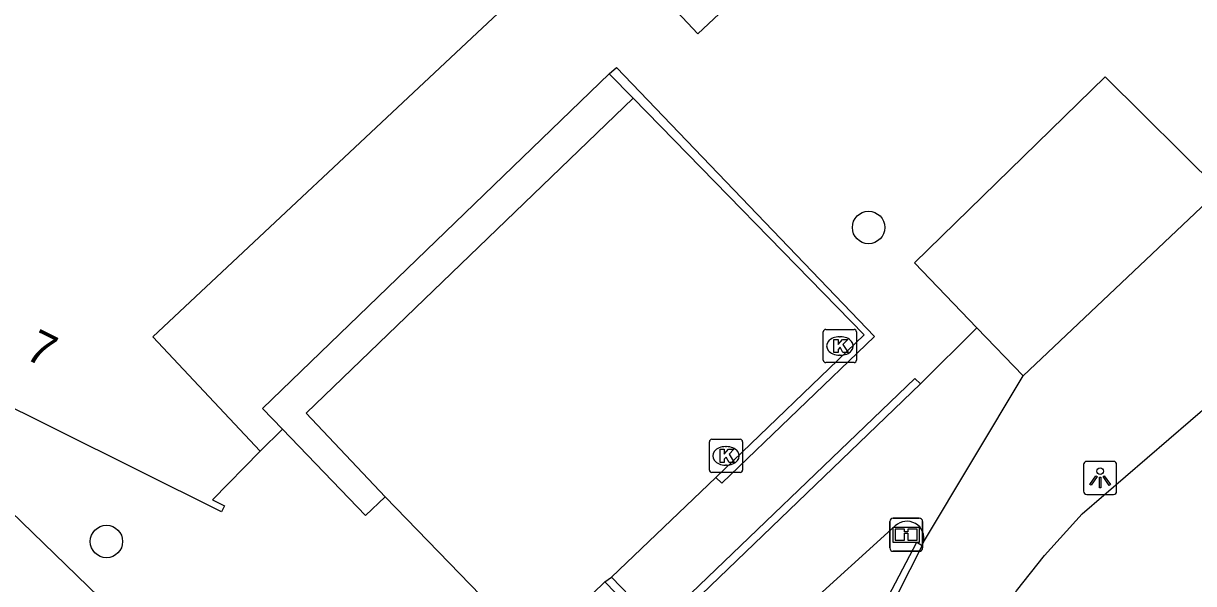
# Model space of a CAD drawing. Extents: x 160356 to 161355, y 381727 to 382845.
# Drawn here: x 160986.31 to 161021.61, y 382570.89 to 382587.78 of the extents above; entities that cross this region are included whole.
import ezdxf

# ---------------------------------------------------------------- set-up
doc = ezdxf.new("R2010")
doc.units = 0
for name, color, linetype in [('IMGEO_Boom', 7, 'Continuous'), ('IMGEO_Informatiebord', 7, 'Continuous'), ('IMGEO_Kolk', 7, 'Continuous'), ('IMGEO_Lichtpunt', 7, 'Continuous'), ('IMGEO_Muur', 7, 'Continuous'), ('IMGEO_Pand', 7, 'Continuous'), ('IMGEO_Pand_nummerreeks', 7, 'Continuous'), ('IMGEO_Rijbaan_lokaal_open', 7, 'Continuous'), ('IMGEO_Terreindeel_gesloten', 7, 'Continuous'), ('IMGEO_Terreindeel_open', 7, 'Continuous'), ('IMGEO_Voetpad_open', 7, 'Continuous')]:
    doc.layers.add(name, color=color, linetype=linetype)

msp = doc.modelspace()

# ---------------------------------------------------------------- linework, layer by layer
at = {"layer": 'IMGEO_Boom'}
for centre in [(161011.807, 382581.631), (160988.819, 382572.16)]:
    msp.add_circle(centre, 0.489, dxfattribs=at)
at = {"layer": 'IMGEO_Informatiebord'}
for p, q in [((161012.548, 382572.865), (161013.338, 382572.865)), ((161013.338, 382572.865), (161012.548, 382572.865)), ((161012.448, 382571.965), (161012.448, 382572.765)), ((161012.448, 382572.765), (161012.448, 382571.965)), ((161013.438, 382572.765), (161013.438, 382571.965)), ((161013.438, 382571.965), (161013.438, 382572.765)), ((161013.338, 382571.865), (161012.548, 382571.865)), ((161012.548, 382571.865), (161013.338, 382571.865))]:
    msp.add_line(p, q, dxfattribs=at)
for points in [[(161012.549, 382572.597), (161013.337, 382572.597), (161013.337, 382572.133), (161012.549, 382572.133), (161012.549, 382572.597)], [(161012.614, 382572.532), (161012.614, 382572.198), (161012.889, 382572.198), (161012.89, 382572.411), (161012.994, 382572.412), (161012.995, 382572.198), (161013.272, 382572.198), (161013.272, 382572.532), (161012.996, 382572.532), (161012.996, 382572.452), (161012.89, 382572.452), (161012.89, 382572.532), (161012.614, 382572.532)]]:
    msp.add_lwpolyline(points, dxfattribs=at)
for centre, start, end in [((161012.548, 382572.765), 90, 180), ((161012.548, 382572.765), 90, 180), ((161013.338, 382572.765), 0, 90), ((161013.338, 382572.765), 360, 90), ((161012.548, 382571.965), 180, 270), ((161012.548, 382571.965), 180, 270), ((161013.338, 382571.965), 270, 0), ((161013.338, 382571.965), 270, 0)]:
    msp.add_arc(centre, 0.1, start, end, dxfattribs=at)
at = {"layer": 'IMGEO_Kolk'}
for p, q in [((161010.442, 382577.631), (161010.442, 382578.483)), ((161010.517, 382578.557), (161011.369, 382578.557)), ((161011.443, 382578.483), (161011.443, 382577.631)), ((161010.93, 382578.337), (161010.955, 382578.337)), ((161010.953, 382577.777), (161010.928, 382577.777)), ((161011.369, 382577.557), (161010.517, 382577.557)), ((161007.007, 382574.316), (161007.007, 382575.168)), ((161007.082, 382575.242), (161007.934, 382575.242)), ((161007.495, 382575.022), (161007.52, 382575.022)), ((161008.008, 382575.168), (161008.008, 382574.316)), ((161007.934, 382574.242), (161007.082, 382574.242)), ((161007.518, 382574.462), (161007.493, 382574.462))]:
    msp.add_line(p, q, dxfattribs=at)
for points in [[(161010.442, 382577.631), (161010.442, 382578.483)], [(161010.517, 382578.557), (161011.369, 382578.557)], [(161011.443, 382578.483), (161011.443, 382577.631)], [(161010.763, 382578.257), (161010.886, 382578.257), (161010.886, 382578.106), (161011.016, 382578.257), (161011.18, 382578.257), (161011.034, 382578.106), (161011.187, 382577.857), (161011.035, 382577.857), (161010.95, 382578.021), (161010.886, 382577.954), (161010.886, 382577.857), (161010.763, 382577.857), (161010.763, 382578.257)], [(161011.369, 382577.557), (161010.517, 382577.557)], [(161007.007, 382574.316), (161007.007, 382575.168)], [(161007.082, 382575.242), (161007.934, 382575.242)], [(161008.008, 382575.168), (161008.008, 382574.316)], [(161007.328, 382574.942), (161007.451, 382574.942), (161007.451, 382574.791), (161007.581, 382574.942), (161007.745, 382574.942), (161007.599, 382574.791), (161007.752, 382574.542), (161007.6, 382574.542), (161007.515, 382574.706), (161007.451, 382574.639), (161007.451, 382574.542), (161007.328, 382574.542), (161007.328, 382574.942)], [(161007.934, 382574.242), (161007.082, 382574.242)]]:
    msp.add_lwpolyline(points, dxfattribs=at)
for centre, start, end in [((161010.519, 382578.481), 91.552, 178.448), ((161010.519, 382578.481), 91.552, 178.448), ((161011.367, 382578.481), 1.552, 88.448), ((161011.367, 382578.481), 1.552, 88.448), ((161010.519, 382577.633), 181.552, 268.448), ((161010.519, 382577.633), 181.552, 268.448), ((161011.367, 382577.633), 271.552, 358.448), ((161011.367, 382577.633), 271.552, 358.448), ((161007.084, 382575.166), 91.552, 178.448), ((161007.084, 382575.166), 91.552, 178.448), ((161007.932, 382575.166), 1.552, 88.448), ((161007.932, 382575.166), 1.552, 88.448), ((161007.084, 382574.318), 181.552, 268.448), ((161007.084, 382574.318), 181.552, 268.448), ((161007.932, 382574.318), 271.552, 358.448), ((161007.932, 382574.318), 271.552, 358.448)]:
    msp.add_arc(centre, 0.0765, start, end, dxfattribs=at)
for centre, major_axis, ratio, start_param, end_param in [((161010.929, 382578.057), (-0.387, 0.002), 0.722429, 4.712389, 7.853982), ((161010.954, 382578.057), (-0.39, 0.002), 0.717154, 1.570796, 4.712389), ((161007.494, 382574.742), (-0.387, 0.002), 0.722429, 4.712389, 7.853982), ((161007.519, 382574.742), (-0.39, 0.002), 0.717154, 1.570796, 4.712389)]:
    msp.add_ellipse(centre, major_axis=major_axis, ratio=ratio, start_param=start_param, end_param=end_param, dxfattribs=at)
at = {"layer": 'IMGEO_Lichtpunt'}
for p, q in [((161018.293, 382574.481), (161018.293, 382573.674)), ((161018.293, 382574.481), (161018.293, 382573.674)), ((161019.195, 382574.576), (161018.387, 382574.576)), ((161019.195, 382574.576), (161018.387, 382574.576)), ((161019.289, 382573.674), (161019.289, 382574.481)), ((161019.289, 382573.674), (161019.289, 382574.481)), ((161018.387, 382573.58), (161019.195, 382573.58)), ((161018.387, 382573.58), (161019.195, 382573.58))]:
    msp.add_line(p, q, dxfattribs=at)
for points in [[(161018.667, 382574.145), (161018.706, 382574.117), (161018.518, 382573.855), (161018.48, 382573.882), (161018.667, 382574.145)], [(161018.769, 382574.097), (161018.816, 382574.097), (161018.816, 382573.775), (161018.769, 382573.775), (161018.769, 382574.097)], [(161018.879, 382574.117), (161018.917, 382574.144), (161019.104, 382573.882), (161019.065, 382573.854), (161018.879, 382574.117)]]:
    msp.add_lwpolyline(points, dxfattribs=at)
msp.add_circle((161018.792, 382574.279), 0.0994, dxfattribs=at)
for centre, start, end in [((161018.387, 382574.481), 90, 180), ((161018.387, 382574.481), 90, 180), ((161019.195, 382574.481), 0, 90), ((161019.195, 382574.481), 0, 90), ((161018.387, 382573.674), 180, 270), ((161018.387, 382573.674), 180, 270), ((161019.195, 382573.674), 270, 0), ((161019.195, 382573.674), 270, 360)]:
    msp.add_arc(centre, 0.0946, start, end, dxfattribs=at)
at = {"layer": 'IMGEO_Muur'}
for points in [[(160994.129, 382575.546), (160993.522, 382576.175), (161003.986, 382586.265)], [(161003.986, 382586.265), (161004.201, 382586.453), (161011.989, 382578.345), (161007.383, 382573.923), (161007.204, 382574.093)], [(161004.708, 382585.525), (161003.986, 382586.265)], [(160997.222, 382573.505), (160994.841, 382576.029), (161004.708, 382585.525)], [(161007.204, 382574.093), (161011.671, 382578.392), (161004.708, 382585.525)], [(161004.054, 382571.089), (161005.455, 382569.633), (161013.198, 382577.08), (161013.378, 382576.912)], [(161013.378, 382576.912), (161005.451, 382569.293), (161003.853, 382570.944)], [(160997.222, 382573.505), (160996.633, 382572.949), (160994.129, 382575.546)], [(161011.447, 382568.444), (161011.346, 382568.485), (161013.259, 382572.142), (161013.42, 382572.043)], [(161013.42, 382572.043), (161011.571, 382568.394), (161011.447, 382568.444)], [(161003.853, 382570.944), (161004.054, 382571.089)]]:
    msp.add_lwpolyline(points, dxfattribs=at)
at = {"layer": 'IMGEO_Pand'}
for points in [[(161036.104, 382612.822), (161036.025, 382612.748), (161034.616, 382611.426), (161035.56, 382610.42), (161038.981, 382606.773), (161033.683, 382601.802), (161031.115, 382604.539), (161028.559, 382602.141), (161025.627, 382605.267), (161006.656, 382587.469), (161001.529, 382592.934), (161000, 382591.499), (160999.408, 382590.944), (161000, 382590.313), (161001.403, 382588.818), (161000, 382587.502), (160990.223, 382578.329), (160993.459, 382574.88)], [(160993.459, 382574.88), (160992.022, 382573.414), (160992.38, 382573.236), (160992.291, 382573.057), (160987.266, 382575.555), (160979.253, 382579.538)]]:
    msp.add_lwpolyline(points, dxfattribs=at)
at = {"layer": 'IMGEO_Rijbaan_lokaal_open'}
msp.add_lwpolyline([(161010.437, 382559.396), (161013.759, 382565.872), (161016.265, 382570.678), (161017.113, 382571.74), (161018.246, 382572.995), (161022.827, 382576.939), (161022.938, 382577.044)], dxfattribs=at)
at = {"layer": 'IMGEO_Terreindeel_gesloten'}
msp.add_lwpolyline([(161007.204, 382574.093), (161004.054, 382571.089)], dxfattribs=at)
at = {"layer": 'IMGEO_Terreindeel_open'}
msp.add_lwpolyline([(161015.075, 382578.608), (161013.195, 382580.567), (161018.943, 382586.171), (161022.393, 382582.754)], dxfattribs=at)
at = {"layer": 'IMGEO_Voetpad_open'}
for points in [[(161016.471, 382577.154), (161022.393, 382582.754)], [(160979.253, 382579.538), (160990.257, 382568.875)], [(161015.075, 382578.608), (161013.378, 382576.912)], [(161016.471, 382577.154), (161015.075, 382578.608)], [(161013.466, 382572.142), (161016.471, 382577.154)], [(160994.129, 382575.546), (160993.459, 382574.88)], [(161003.853, 382570.944), (161001.719, 382568.872), (160997.222, 382573.505)], [(161009.864, 382570.144), (161012.613, 382572.635)], [(161013.42, 382572.043), (161013.466, 382572.142)]]:
    msp.add_lwpolyline(points, dxfattribs=at)
msp.add_arc((161012.963, 382572.256), 0.516, 347.1841, 132.7635, dxfattribs=at)

# ---------------------------------------------------------------- texts
at = {"layer": 'IMGEO_Pand_nummerreeks'}
msp.add_text('7', height=1, rotation=333.5695, dxfattribs=at).set_placement((160986.322, 382577.7))

doc.saveas('drawing.dxf')
